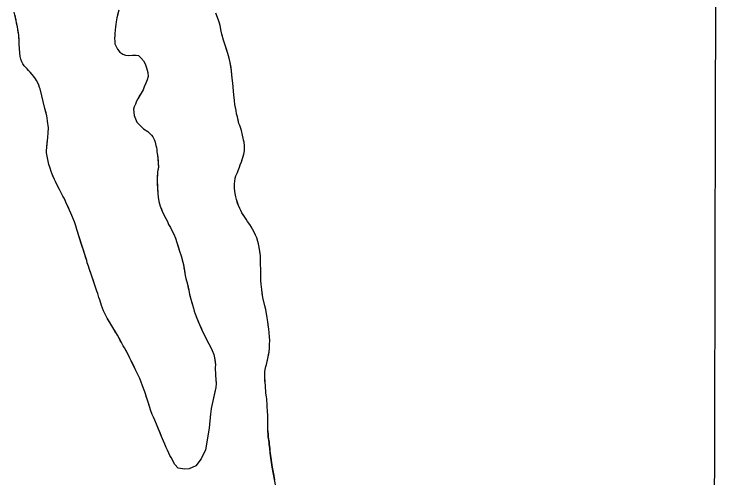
# Model space of a CAD drawing. Extents: x 3172231 to 3210228, y 940198 to 965780.
# Drawn here: x 3196355 to 3197398, y 958110 to 958792 of the extents above; entities that cross this region are included whole.
import ezdxf

# ---------------------------------------------------------------- set-up
doc = ezdxf.new("R2010")
doc.units = 0
for name, color, linetype in [('V-GRID-MAJR', 7, 'Continuous'), ('V-SITE-VEGE', 7, 'Continuous'), ('V-TOPO-SHOR', 7, 'Continuous')]:
    doc.layers.add(name, color=color, linetype=linetype)

msp = doc.modelspace()

# ---------------------------------------------------------------- linework, layer by layer
at = {"layer": 'V-GRID-MAJR'}
msp.add_spline([(3197355.974, 945678.243), (3197370.077, 951738.379), (3197384.187, 957801.599), (3197398.298, 963864.87), (3197398.305, 963867.904)], degree=3, dxfattribs=at)
at = {"layer": 'V-SITE-VEGE'}
for p, q in [((3196509.201, 958797.903), (3196506.443, 958786.86)), ((3196356.507, 958790.897), (3196355.456, 958794.989)), ((3196360.23, 958773.333), (3196356.507, 958790.897)), ((3196506.443, 958786.86), (3196505.394, 958780.833)), ((3196654.296, 958787.372), (3196651.615, 958793.58)), ((3196656.235, 958781.667), (3196654.296, 958787.372)), ((3196504.866, 958776.981), (3196504.169, 958773.299)), ((3196505.394, 958780.833), (3196504.866, 958776.981)), ((3196656.958, 958778.691), (3196656.235, 958781.667)), ((3196657.925, 958775.465), (3196656.958, 958778.691)), ((3196659.848, 958767.286), (3196657.925, 958775.465)), ((3196360.809, 958770.208), (3196360.23, 958773.333)), ((3196362.071, 958761.549), (3196360.809, 958770.208)), ((3196503.801, 958768.609), (3196503.266, 958763.751)), ((3196504.169, 958773.299), (3196503.801, 958768.609)), ((3196660.561, 958762.823), (3196659.848, 958767.286)), ((3196362.616, 958753.736), (3196362.071, 958761.549)), ((3196362.816, 958747.971), (3196362.616, 958753.736)), ((3196503.244, 958760.566), (3196503.045, 958756.21)), ((3196503.045, 958756.21), (3196503.186, 958752.354)), ((3196503.266, 958763.751), (3196503.244, 958760.566)), ((3196663.221, 958753.894), (3196660.561, 958762.823)), ((3196664.675, 958749.429), (3196663.221, 958753.894)), ((3196363.371, 958741.36), (3196362.816, 958747.971)), ((3196503.186, 958752.354), (3196503.494, 958748.329)), ((3196503.494, 958748.329), (3196504.647, 958745.472)), ((3196504.647, 958745.472), (3196507.129, 958740.762)), ((3196669.273, 958734.298), (3196664.675, 958749.429)), ((3196363.691, 958735.472), (3196363.371, 958741.36)), ((3196364.373, 958729.82), (3196363.691, 958735.472)), ((3196507.129, 958740.762), (3196510.787, 958736.377)), ((3196510.787, 958736.377), (3196515.29, 958733.33)), ((3196515.29, 958733.33), (3196519.136, 958731.962)), ((3196671.206, 958727.356), (3196669.273, 958734.298)), ((3196365.307, 958725.85), (3196364.373, 958729.82)), ((3196366.601, 958722.238), (3196365.307, 958725.85)), ((3196519.136, 958731.962), (3196523.656, 958731.259)), ((3196523.656, 958731.259), (3196529.36, 958731.724)), ((3196529.36, 958731.724), (3196534.724, 958731.853)), ((3196534.724, 958731.853), (3196537.902, 958731.163)), ((3196537.902, 958731.163), (3196541.57, 958728.12)), ((3196541.57, 958728.12), (3196545.392, 958723.231)), ((3196545.392, 958723.231), (3196547.708, 958719.027)), ((3196672.648, 958721.156), (3196671.206, 958727.356)), ((3196368.26, 958718.981), (3196366.601, 958722.238)), ((3196370.165, 958716.206), (3196368.26, 958718.981)), ((3196374.336, 958711.613), (3196370.165, 958716.206)), ((3196547.708, 958719.027), (3196549.846, 958712.977)), ((3196549.846, 958712.977), (3196551.81, 958706.091)), ((3196675.036, 958708.762), (3196672.648, 958721.156)), ((3196376.481, 958709.073), (3196374.336, 958711.613)), ((3196378.867, 958706.657), (3196376.481, 958709.073)), ((3196381.967, 958703.271), (3196378.867, 958706.657)), ((3196384.349, 958700.492), (3196381.967, 958703.271)), ((3196551.81, 958706.091), (3196552.105, 958700.39)), ((3196675.704, 958697.869), (3196675.036, 958708.762)), ((3196386.85, 958697.232), (3196384.349, 958700.492)), ((3196388.392, 958694.459), (3196386.85, 958697.232)), ((3196391.466, 958687.829), (3196388.392, 958694.459)), ((3196551.069, 958695.704), (3196548.853, 958690.69)), ((3196552.105, 958700.39), (3196551.069, 958695.704)), ((3196676.644, 958690.682), (3196675.704, 958697.869)), ((3196392.648, 958684.458), (3196391.466, 958687.829)), ((3196393.569, 958682.199), (3196392.648, 958684.458)), ((3196400.592, 958653.505), (3196393.569, 958682.199)), ((3196544.761, 958680.829), (3196542.045, 958675.822)), ((3196546.635, 958685.175), (3196544.761, 958680.829)), ((3196548.853, 958690.69), (3196546.635, 958685.175)), ((3196678.258, 958673.346), (3196676.644, 958690.682)), ((3196542.045, 958675.822), (3196537.128, 958667.808)), ((3196679.189, 958664.922), (3196678.258, 958673.346)), ((3196533.554, 958659.956), (3196531.682, 958655.946)), ((3196535.09, 958663.968), (3196533.554, 958659.956)), ((3196537.128, 958667.808), (3196535.09, 958663.968)), ((3196679.894, 958659.225), (3196679.189, 958664.922)), ((3196403.365, 958642.589), (3196400.592, 958653.505)), ((3196531.682, 958655.946), (3196530.652, 958652.434)), ((3196530.652, 958652.434), (3196531.758, 958642.872)), ((3196681.561, 958650.55), (3196679.894, 958659.225)), ((3196682.272, 958645.593), (3196681.561, 958650.55)), ((3196403.68, 958639.57), (3196403.365, 958642.589)), ((3196404.485, 958634.704), (3196403.68, 958639.57)), ((3196531.758, 958642.872), (3196535.549, 958633.459)), ((3196683.478, 958640.883), (3196682.272, 958645.593)), ((3196685.641, 958631.462), (3196683.478, 958640.883)), ((3196405.132, 958631.516), (3196404.485, 958634.704)), ((3196405.614, 958628.159), (3196405.132, 958631.516)), ((3196535.549, 958633.459), (3196545.537, 958623.67)), ((3196686.857, 958628.482), (3196685.641, 958631.462)), ((3196405.542, 958617.767), (3196405.757, 958624.806)), ((3196405.757, 958624.806), (3196405.614, 958628.159)), ((3196545.537, 958623.67), (3196551.714, 958619.77)), ((3196551.714, 958619.77), (3196557.374, 958614.368)), ((3196689.28, 958621.04), (3196686.857, 958628.482)), ((3196691.213, 958614.343), (3196689.28, 958621.04)), ((3196404.288, 958606.378), (3196404.655, 958610.902)), ((3196404.655, 958610.902), (3196405.542, 958617.767)), ((3196557.374, 958614.368), (3196559.199, 958611.674)), ((3196559.199, 958611.674), (3196561.513, 958606.964)), ((3196692.174, 958609.882), (3196691.213, 958614.343)), ((3196692.649, 958606.911), (3196692.174, 958609.882)), ((3196403.211, 958595.993), (3196404.288, 958606.378)), ((3196561.513, 958606.964), (3196562.664, 958603.771)), ((3196562.664, 958603.771), (3196563.805, 958599.071)), ((3196563.805, 958599.071), (3196564.452, 958595.882)), ((3196693.618, 958603.931), (3196692.649, 958606.911)), ((3196694.074, 958598.483), (3196693.618, 958603.931)), ((3196693.775, 958591.059), (3196694.074, 958598.483)), ((3196403.013, 958591.471), (3196403.211, 958595.993)), ((3196403.156, 958588.284), (3196403.013, 958591.471)), ((3196405.251, 958576.033), (3196403.156, 958588.284)), ((3196564.452, 958595.882), (3196564.936, 958592.862)), ((3196564.936, 958592.862), (3196565.247, 958589.507)), ((3196565.247, 958589.507), (3196566.052, 958584.641)), ((3196692.997, 958586.113), (3196693.775, 958591.059)), ((3196566.052, 958584.641), (3196567.44, 958567.536)), ((3196689.456, 958575.003), (3196692.997, 958586.113)), ((3196406.556, 958570.997), (3196405.251, 958576.033)), ((3196408.194, 958565.453), (3196406.556, 958570.997)), ((3196567.44, 958567.536), (3196566.218, 958560.167)), ((3196684.418, 958562.412), (3196686.431, 958567.098)), ((3196686.431, 958567.098), (3196687.443, 958570.311)), ((3196687.443, 958570.311), (3196689.456, 958575.003)), ((3196410.006, 958560.917), (3196408.194, 958565.453)), ((3196411.153, 958557.052), (3196410.006, 958560.917)), ((3196414.451, 958549.151), (3196411.153, 958557.052)), ((3196566.218, 958560.167), (3196565.487, 958551.457)), ((3196681.391, 958554.265), (3196683.406, 958559.201)), ((3196683.406, 958559.201), (3196684.418, 958562.412)), ((3196421.889, 958534.182), (3196414.451, 958549.151)), ((3196565.487, 958551.457), (3196565.458, 958547.267)), ((3196565.458, 958547.267), (3196566.5, 958528.487)), ((3196679.333, 958542.892), (3196679.849, 958545.86)), ((3196679.849, 958545.86), (3196680.377, 958550.806)), ((3196680.377, 958550.806), (3196681.391, 958554.265)), ((3196679.288, 958536.458), (3196679.333, 958542.892)), ((3196680.224, 958528.53), (3196679.288, 958536.458)), ((3196427.017, 958524.428), (3196421.889, 958534.182)), ((3196428.676, 958521.732), (3196427.017, 958524.428)), ((3196566.5, 958528.487), (3196566.963, 958522.787)), ((3196681.424, 958523.324), (3196680.224, 958528.53)), ((3196431.482, 958515.513), (3196428.676, 958521.732)), ((3196436.934, 958504.077), (3196431.482, 958515.513)), ((3196566.963, 958522.787), (3196568.094, 958516.744)), ((3196568.094, 958516.744), (3196570.058, 958509.858)), ((3196682.141, 958519.605), (3196681.424, 958523.324)), ((3196685.053, 958510.921), (3196682.141, 958519.605)), ((3196438.914, 958499.706), (3196436.934, 958504.077)), ((3196570.058, 958509.858), (3196573.025, 958502.631)), ((3196686.998, 958506.207), (3196685.053, 958510.921)), ((3196688.465, 958503.473), (3196686.998, 958506.207)), ((3196690.173, 958499.747), (3196688.465, 958503.473)), ((3196443.854, 958486.765), (3196438.914, 958499.706)), ((3196573.025, 958502.631), (3196575.501, 958497.249)), ((3196575.501, 958497.249), (3196580.627, 958487.156)), ((3196696.298, 958490.793), (3196690.173, 958499.747)), ((3196445.826, 958481.051), (3196443.854, 958486.765)), ((3196580.627, 958487.156), (3196582.444, 958482.954)), ((3196582.444, 958482.954), (3196584.926, 958478.579)), ((3196698.502, 958487.314), (3196696.298, 958490.793)), ((3196701.689, 958482.837), (3196698.502, 958487.314)), ((3196705.848, 958475.876), (3196701.689, 958482.837)), ((3196447.296, 958475.509), (3196445.826, 958481.051)), ((3196459.275, 958438.723), (3196447.296, 958475.509)), ((3196584.926, 958478.579), (3196587.075, 958474.039)), ((3196587.075, 958474.039), (3196589.886, 958468.822)), ((3196710.241, 958466.934), (3196705.848, 958475.876)), ((3196589.886, 958468.822), (3196592.358, 958462.605)), ((3196592.358, 958462.605), (3196598.595, 958443.454)), ((3196711.947, 958463.211), (3196710.241, 958466.934)), ((3196713.645, 958458.001), (3196711.947, 958463.211)), ((3196714.612, 958454.529), (3196713.645, 958458.001)), ((3196715.566, 958449.571), (3196714.612, 958454.529)), ((3196598.595, 958443.454), (3196600.894, 958436.732)), ((3196717.213, 958436.937), (3196715.566, 958449.571)), ((3196462.063, 958429.65), (3196459.275, 958438.723)), ((3196600.894, 958436.732), (3196603.346, 958427.498)), ((3196717.653, 958429.013), (3196717.213, 958436.937)), ((3196462.878, 958426.292), (3196462.063, 958429.65)), ((3196464.52, 958421.419), (3196462.878, 958426.292)), ((3196465.837, 958417.891), (3196464.52, 958421.419)), ((3196603.346, 958427.498), (3196604.159, 958423.803)), ((3196604.159, 958423.803), (3196606.897, 958408.03)), ((3196717.368, 958423.818), (3196717.653, 958429.013)), ((3196717.815, 958416.883), (3196717.368, 958423.818)), ((3196469.939, 958405.459), (3196465.837, 958417.891)), ((3196717.749, 958407.477), (3196717.815, 958416.883)), ((3196473.556, 958395.041), (3196469.939, 958405.459)), ((3196606.897, 958408.03), (3196607.872, 958403.329)), ((3196607.872, 958403.329), (3196609.992, 958395.103)), ((3196717.95, 958400.544), (3196717.749, 958407.477)), ((3196718.407, 958395.096), (3196717.95, 958400.544)), ((3196476.671, 958384.965), (3196473.556, 958395.041)), ((3196609.992, 958395.103), (3196611.943, 958386.372)), ((3196719.343, 958387.169), (3196718.407, 958395.096)), ((3196478.152, 958381.098), (3196476.671, 958384.965)), ((3196479.79, 958375.556), (3196478.152, 958381.098)), ((3196611.943, 958386.372), (3196612.423, 958382.849)), ((3196612.423, 958382.849), (3196615.202, 958372.773)), ((3196720.991, 958375.278), (3196719.343, 958387.169)), ((3196481.107, 958372.028), (3196479.79, 958375.556)), ((3196483.56, 958363.461), (3196481.107, 958372.028)), ((3196615.202, 958372.773), (3196617.659, 958364.71)), ((3196725.079, 958357.921), (3196720.991, 958375.278)), ((3196486.526, 958355.898), (3196483.56, 958363.461)), ((3196617.659, 958364.71), (3196618.798, 958359.842)), ((3196618.798, 958359.842), (3196620.107, 958355.14)), ((3196727.469, 958345.529), (3196725.079, 958357.921)), ((3196489.004, 958350.853), (3196486.526, 958355.898)), ((3196492.15, 958344.963), (3196489.004, 958350.853)), ((3196620.107, 958355.14), (3196621.424, 958351.443)), ((3196621.424, 958351.443), (3196624.059, 958344.888)), ((3196499.111, 958333.853), (3196492.15, 958344.963)), ((3196624.059, 958344.888), (3196628.018, 958335.643)), ((3196728.417, 958339.581), (3196727.469, 958345.529)), ((3196729.581, 958328.682), (3196728.417, 958339.581)), ((3196505.568, 958322.411), (3196499.111, 958333.853)), ((3196628.018, 958335.643), (3196632.303, 958325.221)), ((3196730.291, 958323.976), (3196729.581, 958328.682)), ((3196507.227, 958319.888), (3196505.568, 958322.411)), ((3196509.711, 958315.511), (3196507.227, 958319.888)), ((3196632.303, 958325.221), (3196633.955, 958321.856)), ((3196633.955, 958321.856), (3196635.936, 958317.485)), ((3196635.936, 958317.485), (3196641.566, 958307.389)), ((3196730.738, 958317.289), (3196730.291, 958323.976)), ((3196730.953, 958312.585), (3196730.738, 958317.289)), ((3196513.019, 958309.117), (3196509.711, 958315.511)), ((3196515.501, 958304.577), (3196513.019, 958309.117)), ((3196641.566, 958307.389), (3196643.384, 958303.688)), ((3196730.627, 958301.2), (3196730.658, 958305.654)), ((3196730.658, 958305.654), (3196730.953, 958312.585)), ((3196517.326, 958301.548), (3196515.501, 958304.577)), ((3196523.947, 958289.6), (3196517.326, 958301.548)), ((3196643.384, 958303.688), (3196646.19, 958297.468)), ((3196646.19, 958297.468), (3196648.662, 958291.416)), ((3196728.292, 958285.87), (3196730.09, 958295.263)), ((3196730.09, 958295.263), (3196730.627, 958301.2)), ((3196525.602, 958286.235), (3196523.947, 958289.6)), ((3196527.584, 958282.534), (3196525.602, 958286.235)), ((3196648.662, 958291.416), (3196649.971, 958286.714)), ((3196649.971, 958286.714), (3196651.075, 958276.65)), ((3196726.003, 958276.976), (3196728.292, 958285.87)), ((3196534.021, 958268.243), (3196527.584, 958282.534)), ((3196651.075, 958276.65), (3196650.876, 958272.46)), ((3196724.467, 958269.56), (3196725.487, 958274.008)), ((3196725.487, 958274.008), (3196726.003, 958276.976)), ((3196538.656, 958259.494), (3196534.021, 958268.243)), ((3196650.876, 958272.46), (3196651.302, 958261.061)), ((3196723.656, 958259.664), (3196723.949, 958266.345)), ((3196723.949, 958266.345), (3196724.467, 958269.56)), ((3196540.14, 958256.299), (3196538.656, 958259.494)), ((3196545.572, 958241.681), (3196540.14, 958256.299)), ((3196651.302, 958261.061), (3196652.058, 958249.156)), ((3196724.082, 958249.76), (3196723.656, 958259.664)), ((3196651.679, 958242.957), (3196645.096, 958212.329)), ((3196652.058, 958249.156), (3196651.679, 958242.957)), ((3196724.557, 958246.786), (3196724.082, 958249.76)), ((3196724.776, 958242.826), (3196724.557, 958246.786)), ((3196725.241, 958238.365), (3196724.776, 958242.826)), ((3196547.214, 958236.977), (3196545.572, 958241.681)), ((3196550.825, 958225.889), (3196547.214, 958236.977)), ((3196725.464, 958234.9), (3196725.241, 958238.365)), ((3196726.169, 958229.448), (3196725.464, 958234.9)), ((3196552.795, 958220.177), (3196550.825, 958225.889)), ((3196726.891, 958226.474), (3196726.169, 958229.448)), ((3196727.586, 958207.043), (3196726.891, 958226.474)), ((3196556.24, 958208.925), (3196552.795, 958220.177)), ((3196645.096, 958212.329), (3196644.562, 958207.471)), ((3196558.38, 958203.379), (3196556.24, 958208.925)), ((3196560.027, 958199.34), (3196558.38, 958203.379)), ((3196644.036, 958204.29), (3196642.047, 958183.251)), ((3196644.562, 958207.471), (3196644.036, 958204.29)), ((3196728.305, 958203.572), (3196727.586, 958207.043)), ((3196728.26, 958179.346), (3196728.305, 958203.572)), ((3196562.345, 958194.97), (3196560.027, 958199.34)), ((3196564.653, 958189.42), (3196562.345, 958194.97)), ((3196571.901, 958171.101), (3196564.653, 958189.42)), ((3196642.047, 958183.251), (3196636.63, 958151.444)), ((3196574.703, 958164.377), (3196571.901, 958171.101)), ((3196728.479, 958174.187), (3196728.26, 958179.346)), ((3196728.835, 958170.566), (3196728.479, 958174.187)), ((3196730.113, 958162.556), (3196728.835, 958170.566)), ((3196576.685, 958160.004), (3196574.703, 958164.377)), ((3196578.661, 958155.13), (3196576.685, 958160.004)), ((3196730.281, 958159.318), (3196730.113, 958162.556)), ((3196731.006, 958153.981), (3196730.281, 958159.318)), ((3196580.642, 958150.76), (3196578.661, 958155.13)), ((3196582.958, 958146.385), (3196580.642, 958150.76)), ((3196636.63, 958151.444), (3196630.001, 958138.081)), ((3196731.717, 958146.549), (3196731.006, 958153.981)), ((3196584.277, 958143.022), (3196582.958, 958146.385)), ((3196586.102, 958140.329), (3196584.277, 958143.022)), ((3196591.56, 958129.799), (3196586.102, 958140.329)), ((3196732.265, 958143.307), (3196731.717, 958146.549)), ((3196733.713, 958132.633), (3196732.265, 958143.307)), ((3196596.215, 958124.57), (3196591.56, 958129.799)), ((3196622.388, 958128.076), (3196612.609, 958123.689)), ((3196630.001, 958138.081), (3196622.388, 958128.076)), ((3196734.428, 958125.772), (3196733.713, 958132.633)), ((3196606.068, 958123.065), (3196596.215, 958124.57)), ((3196612.609, 958123.689), (3196606.068, 958123.065)), ((3196740.136, 958097.549), (3196734.428, 958125.772))]:
    msp.add_line(p, q, dxfattribs=at)
at = {"layer": 'V-TOPO-SHOR'}
for points in [[(3196509.201, 958797.903), (3196507.477, 958790.874), (3196506.443, 958786.86), (3196505.394, 958780.833), (3196504.866, 958776.981), (3196504.169, 958773.299), (3196503.803, 958768.609), (3196503.266, 958763.751), (3196503.244, 958760.566), (3196503.045, 958756.21), (3196503.186, 958752.354), (3196503.494, 958748.329), (3196504.647, 958745.472), (3196507.129, 958740.762), (3196510.787, 958736.377), (3196515.29, 958733.33), (3196519.136, 958731.962), (3196523.656, 958731.259), (3196529.36, 958731.724), (3196534.724, 958731.853), (3196537.902, 958731.163), (3196541.57, 958728.12), (3196545.392, 958723.231), (3196547.708, 958719.027), (3196549.846, 958712.977), (3196551.81, 958706.091), (3196552.105, 958700.39), (3196551.067, 958695.704), (3196548.853, 958690.69), (3196546.635, 958685.175), (3196544.761, 958680.829), (3196542.045, 958675.822), (3196539.332, 958671.314), (3196537.128, 958667.808), (3196535.09, 958663.968), (3196533.554, 958659.956), (3196531.682, 958655.946), (3196530.652, 958652.434), (3196531.758, 958642.872), (3196535.549, 958633.459), (3196545.537, 958623.67), (3196551.714, 958619.77), (3196557.374, 958614.368), (3196559.199, 958611.674), (3196561.513, 958606.964), (3196562.664, 958603.771), (3196563.805, 958599.071), (3196564.452, 958595.882), (3196564.936, 958592.862), (3196565.247, 958589.507), (3196566.052, 958584.641), (3196566.361, 958581.118), (3196566.822, 958574.915), (3196567.127, 958570.721)], [(3196393.569, 958682.199), (3196392.648, 958684.458), (3196391.468, 958687.829), (3196390.051, 958690.963), (3196388.392, 958694.459), (3196386.85, 958697.232), (3196384.349, 958700.492), (3196381.967, 958703.271), (3196378.867, 958706.657), (3196376.481, 958709.075), (3196374.336, 958711.613), (3196372.19, 958713.911), (3196370.165, 958716.206), (3196368.26, 958718.981), (3196366.601, 958722.238), (3196365.307, 958725.85), (3196364.373, 958729.82), (3196363.691, 958735.472), (3196363.371, 958741.36), (3196362.816, 958747.971), (3196362.616, 958753.736), (3196362.286, 958758.063), (3196362.071, 958761.549), (3196361.496, 958765.397), (3196360.809, 958770.206), (3196360.23, 958773.333), (3196359.067, 958778.746), (3196358.137, 958783.319), (3196357.205, 958787.528), (3196356.507, 958790.897), (3196355.456, 958794.989)], [(3196676.644, 958690.682), (3196675.704, 958697.869), (3196675.487, 958702.325), (3196675.036, 958708.762), (3196674.08, 958713.472), (3196672.648, 958721.156), (3196671.206, 958727.354), (3196669.273, 958734.298), (3196667.336, 958740.5), (3196664.675, 958749.429), (3196663.221, 958753.896), (3196661.528, 958759.599), (3196660.561, 958762.823), (3196659.848, 958767.284), (3196657.925, 958775.465), (3196656.958, 958778.691), (3196656.235, 958781.667), (3196654.296, 958787.372), (3196651.615, 958793.58)], [(3196547.214, 958236.977), (3196545.572, 958241.681), (3196540.14, 958256.299), (3196538.656, 958259.494), (3196534.021, 958268.243), (3196530.06, 958276.986), (3196527.584, 958282.534), (3196525.6, 958286.235), (3196523.947, 958289.6), (3196519.31, 958298.011), (3196517.326, 958301.546), (3196515.501, 958304.577), (3196513.019, 958309.117), (3196511.364, 958312.314), (3196509.711, 958315.511), (3196507.227, 958319.886), (3196505.568, 958322.411), (3196503.582, 958325.946), (3196501.097, 958330.32), (3196499.111, 958333.853), (3196495.463, 958339.577), (3196492.15, 958344.965), (3196489.004, 958350.853), (3196486.526, 958355.898), (3196483.56, 958363.461), (3196481.107, 958372.028), (3196479.79, 958375.556), (3196478.152, 958381.098), (3196476.671, 958384.965), (3196474.867, 958390.843), (3196473.556, 958395.041), (3196471.42, 958401.259), (3196469.939, 958405.459), (3196467.969, 958411.339), (3196465.837, 958417.891), (3196464.52, 958421.419), (3196462.878, 958426.292), (3196462.063, 958429.65), (3196460.422, 958434.856), (3196459.275, 958438.721), (3196457.307, 958444.937), (3196455.994, 958448.967), (3196454.026, 958455.015), (3196449.922, 958467.614), (3196447.296, 958475.509), (3196445.826, 958481.051), (3196443.854, 958486.765), (3196438.914, 958499.704), (3196436.934, 958504.077), (3196434.787, 958508.617), (3196431.482, 958515.513), (3196430.163, 958518.538), (3196428.676, 958521.732), (3196427.017, 958524.426), (3196425.035, 958528.294), (3196421.889, 958534.182), (3196418.749, 958540.406), (3196415.94, 958546.124), (3196414.451, 958549.151), (3196412.802, 958553.02), (3196411.153, 958557.052), (3196410.006, 958560.917), (3196408.194, 958565.453), (3196406.558, 958570.997), (3196405.251, 958576.033), (3196404.446, 958580.901), (3196403.158, 958588.284), (3196403.013, 958591.471), (3196403.211, 958595.995), (3196403.93, 958603.198), (3196404.288, 958606.378), (3196404.655, 958610.902), (3196405.542, 958617.767), (3196405.757, 958624.806), (3196405.614, 958628.159), (3196405.132, 958631.516), (3196404.485, 958634.704), (3196403.68, 958639.57), (3196403.367, 958642.589), (3196402.222, 958646.955), (3196400.594, 958653.505), (3196393.569, 958682.199)], [(3196728.26, 958179.346), (3196728.305, 958203.572), (3196727.586, 958207.043), (3196726.891, 958226.474), (3196726.169, 958229.448), (3196725.464, 958234.9), (3196725.241, 958238.365), (3196724.776, 958242.826), (3196724.557, 958246.786), (3196724.082, 958249.76), (3196723.86, 958253.475), (3196723.656, 958259.664), (3196723.949, 958266.345), (3196724.467, 958269.56), (3196725.489, 958274.008), (3196726.003, 958276.976), (3196727.018, 958280.681), (3196728.292, 958285.87), (3196729.322, 958291.556), (3196730.09, 958295.263), (3196730.627, 958301.2), (3196730.658, 958305.654), (3196730.953, 958312.585), (3196730.738, 958317.289), (3196730.289, 958323.976), (3196729.581, 958328.684), (3196728.882, 958335.371), (3196728.417, 958339.581), (3196727.469, 958345.529), (3196726.75, 958348.998), (3196725.798, 958354.452), (3196725.079, 958357.921), (3196723.879, 958363.127), (3196721.954, 958371.061), (3196720.991, 958375.278), (3196720.047, 958381.967), (3196719.343, 958387.169), (3196718.407, 958395.096), (3196717.95, 958400.544), (3196717.749, 958407.477), (3196717.78, 958411.685), (3196717.815, 958416.883), (3196717.368, 958423.818), (3196717.653, 958429.013), (3196717.213, 958436.937), (3196716.742, 958440.652), (3196716.035, 958445.856), (3196715.566, 958449.571), (3196714.612, 958454.529), (3196713.645, 958458.001), (3196711.947, 958463.211), (3196710.241, 958466.934), (3196708.533, 958470.414), (3196705.848, 958475.878), (3196704.136, 958478.86), (3196701.689, 958482.837), (3196698.5, 958487.314), (3196696.298, 958490.793), (3196692.377, 958496.515), (3196690.173, 958499.747), (3196688.465, 958503.473), (3196686.998, 958506.205), (3196685.051, 958510.921), (3196683.838, 958514.397), (3196682.141, 958519.605), (3196681.424, 958523.324), (3196680.224, 958528.53), (3196679.753, 958531.997), (3196679.288, 958536.458), (3196679.333, 958542.892), (3196679.849, 958545.86), (3196680.377, 958550.806), (3196681.391, 958554.265), (3196683.406, 958559.201), (3196684.418, 958562.412), (3196686.431, 958567.1), (3196687.443, 958570.311), (3196689.456, 958575.001), (3196690.468, 958578.21), (3196691.985, 958582.902), (3196692.997, 958586.113), (3196693.775, 958591.059), (3196694.074, 958598.483), (3196693.618, 958603.931), (3196692.649, 958606.909), (3196692.174, 958609.882), (3196691.213, 958614.343), (3196689.28, 958621.04), (3196688.311, 958624.018), (3196686.857, 958628.482), (3196685.641, 958631.462), (3196684.438, 958636.668), (3196683.478, 958640.883), (3196682.272, 958645.593), (3196681.563, 958650.55), (3196679.892, 958659.225), (3196679.189, 958664.922), (3196678.258, 958673.346), (3196677.799, 958678.546), (3196677.105, 958685.728), (3196676.644, 958690.682)], [(3196567.127, 958570.721), (3196567.44, 958567.536), (3196566.914, 958564.185), (3196566.218, 958560.167), (3196565.851, 958555.813), (3196565.487, 958551.457), (3196565.458, 958547.267), (3196565.603, 958544.248), (3196566.205, 958534.356), (3196566.5, 958528.487), (3196566.963, 958522.785), (3196568.096, 958516.744), (3196570.058, 958509.858), (3196571.213, 958506.999), (3196573.025, 958502.631), (3196575.501, 958497.249), (3196578.313, 958491.699), (3196580.627, 958487.156), (3196582.444, 958482.954), (3196584.926, 958478.579), (3196587.075, 958474.039), (3196589.886, 958468.822), (3196592.358, 958462.605), (3196594.329, 958456.557), (3196596.297, 958450.509), (3196598.595, 958443.454), (3196600.894, 958436.732), (3196601.875, 958433.038), (3196603.346, 958427.498), (3196604.159, 958423.803), (3196604.962, 958418.937), (3196605.611, 958415.748), (3196606.416, 958411.05), (3196606.897, 958408.03), (3196607.872, 958403.329), (3196608.687, 958400.139), (3196609.994, 958395.103), (3196610.805, 958391.408), (3196611.943, 958386.372), (3196612.423, 958382.849), (3196613.238, 958379.659), (3196615.202, 958372.773), (3196616.674, 958367.733), (3196617.659, 958364.71), (3196618.798, 958359.842), (3196620.107, 958355.14), (3196621.424, 958351.443), (3196624.059, 958344.888), (3196626.04, 958340.349), (3196628.018, 958335.643), (3196630.656, 958329.253), (3196632.303, 958325.221), (3196633.955, 958321.856), (3196635.938, 958317.485), (3196637.593, 958314.456), (3196639.911, 958310.25), (3196641.566, 958307.389), (3196643.384, 958303.688), (3196646.19, 958297.468), (3196648.662, 958291.416), (3196649.971, 958286.714), (3196650.603, 958281.178), (3196651.075, 958276.65), (3196650.878, 958272.46), (3196651.302, 958261.061), (3196651.759, 958254.354), (3196652.058, 958249.156), (3196651.679, 958242.957), (3196650.294, 958236.596), (3196645.096, 958212.329), (3196644.562, 958207.471), (3196644.036, 958204.29), (3196642.047, 958183.251), (3196636.63, 958151.444), (3196630.001, 958138.081), (3196622.388, 958128.076), (3196612.609, 958123.689), (3196606.068, 958123.065), (3196596.217, 958124.57), (3196591.56, 958129.799), (3196586.102, 958140.329), (3196584.277, 958143.022), (3196582.958, 958146.385), (3196580.642, 958150.76), (3196578.661, 958155.13), (3196576.685, 958160.004), (3196574.703, 958164.377), (3196571.901, 958171.101), (3196569.265, 958177.822), (3196568.11, 958180.679), (3196564.653, 958189.42), (3196562.345, 958194.968), (3196560.027, 958199.34), (3196558.38, 958203.377), (3196556.24, 958208.923), (3196553.944, 958216.48), (3196552.797, 958220.177), (3196550.825, 958225.889), (3196549.512, 958229.919), (3196548.365, 958233.616), (3196547.214, 958236.977)], [(3196728.26, 958179.346), (3196728.317, 958178.187), (3196728.479, 958174.187), (3196728.835, 958170.566), (3196729.384, 958167.324), (3196730.113, 958162.556), (3196730.281, 958159.318), (3196731.006, 958153.981), (3196731.362, 958150.551), (3196731.717, 958146.549), (3196732.265, 958143.307), (3196733.171, 958136.637), (3196733.713, 958132.633), (3196734.428, 958125.772), (3196736.82, 958113.759), (3196738.108, 958107.275)]]:
    msp.add_lwpolyline(points, dxfattribs=at)

doc.saveas('drawing.dxf')
